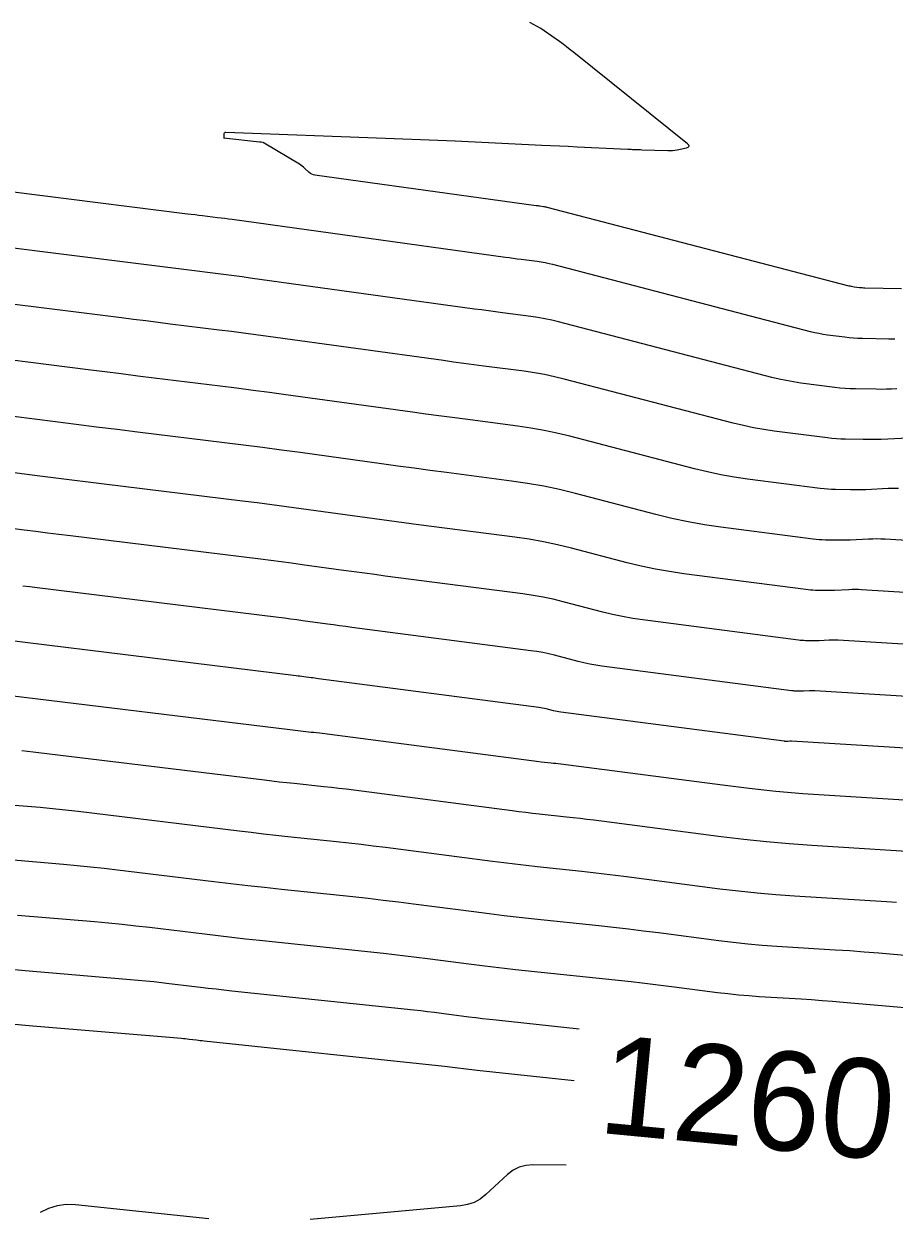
# Model space of a CAD drawing. Extents: x 658976 to 668721, y 639543 to 647196.
# Drawn here: x 661922.9 to 661975.7, y 642373.8 to 642445.8 of the extents above; entities that cross this region are included whole.
import ezdxf

# ---------------------------------------------------------------- set-up
doc = ezdxf.new("R2010")
doc.units = 0
for name, color, linetype in [('Ex_Contour Labels', 7, 'Continuous'), ('Ex_Major Contours', 7, 'Continuous'), ('Ex_Minor Contours', 7, 'Continuous')]:
    doc.layers.add(name, color=color, linetype=linetype)

msp = doc.modelspace()

# ---------------------------------------------------------------- linework, layer by layer
at = {"layer": 'Ex_Major Contours'}
for points in [[(661975.771, 642426.66), (661975.415, 642426.664), (661973.807, 642426.691), (661973.542, 642426.699), (661973.278, 642426.715), (661973.014, 642426.738), (661972.75, 642426.768), (661971.697, 642426.906), (661971.435, 642426.944), (661971.174, 642426.991), (661970.915, 642427.045), (661970.657, 642427.108), (661955.035, 642431.174), (661954.798, 642431.232), (661954.56, 642431.282), (661954.321, 642431.325), (661954.08, 642431.36), (661953.114, 642431.486), (661952.872, 642431.517), (661952.631, 642431.55), (661952.389, 642431.582), (661952.148, 642431.615), (661935.584, 642433.904), (661935.358, 642433.935), (661935.132, 642433.965), (661934.906, 642433.994), (661934.679, 642434.022), (661933.774, 642434.133), (661933.548, 642434.161), (661933.321, 642434.189), (661933.095, 642434.217), (661932.869, 642434.246), (661914.934, 642436.505)], [(661980.654, 642411.035), (661973.766, 642411.454), (661973.573, 642411.463), (661973.379, 642411.467), (661973.186, 642411.466), (661972.993, 642411.459), (661972.124, 642411.418), (661971.978, 642411.413), (661971.833, 642411.409), (661971.687, 642411.408), (661971.541, 642411.41), (661970.958, 642411.42), (661970.813, 642411.424), (661970.667, 642411.433), (661970.522, 642411.445), (661970.378, 642411.462), (661962.976, 642412.427), (661962.111, 642412.554), (661961.251, 642412.707), (661960.397, 642412.887), (661959.547, 642413.094), (661956.16, 642413.976), (661955.31, 642414.183), (661954.456, 642414.363), (661953.596, 642414.516), (661952.73, 642414.642), (661946.885, 642415.403), (661945.994, 642415.52), (661945.103, 642415.639), (661944.213, 642415.759), (661943.322, 642415.881), (661939.761, 642416.373), (661938.871, 642416.494), (661937.98, 642416.612), (661937.088, 642416.727), (661936.197, 642416.838), (661927.806, 642417.869), (661926.831, 642417.989), (661925.857, 642418.11), (661924.883, 642418.232), (661923.908, 642418.354), (661920.012, 642418.845)], [(661978.41, 642395.465), (661970.752, 642395.939), (661969.371, 642396.037), (661967.992, 642396.157), (661966.615, 642396.301), (661965.241, 642396.469), (661957.507, 642397.477), (661957.096, 642397.529), (661956.684, 642397.579), (661956.271, 642397.626), (661955.858, 642397.671), (661954.207, 642397.846), (661953.794, 642397.891), (661953.382, 642397.939), (661952.97, 642397.989), (661952.558, 642398.041), (661942.948, 642399.293), (661942.498, 642399.35), (661942.047, 642399.405), (661941.596, 642399.457), (661941.144, 642399.506), (661939.337, 642399.696), (661938.885, 642399.744), (661938.434, 642399.794), (661937.983, 642399.846), (661937.531, 642399.9), (661923.827, 642401.567), (661923.492, 642401.606), (661923.155, 642401.642), (661922.819, 642401.675)], [(661956.327, 642381.673), (661950.443, 642382.297), (661950.276, 642382.315), (661950.11, 642382.334), (661949.943, 642382.354), (661949.777, 642382.375), (661949.113, 642382.462), (661948.947, 642382.483), (661948.781, 642382.503), (661948.614, 642382.522), (661948.448, 642382.54), (661933.87, 642384.074), (661933.756, 642384.086), (661933.642, 642384.099), (661933.528, 642384.112), (661933.414, 642384.126), (661932.959, 642384.181), (661932.845, 642384.194), (661932.731, 642384.207), (661932.617, 642384.218), (661932.502, 642384.228), (661923.482, 642384.994), (661921.942, 642385.136)]]:
    msp.add_lwpolyline(points, dxfattribs=at)
at = {"layer": 'Ex_Minor Contours'}
for points in [[(661976.19, 642429.714), (661973.96, 642429.752), (661973.879, 642429.755), (661973.799, 642429.759), (661973.718, 642429.766), (661973.638, 642429.776), (661973.317, 642429.818), (661973.238, 642429.829), (661973.158, 642429.843), (661973.079, 642429.86), (661973.001, 642429.879), (661954.692, 642434.645), (661954.637, 642434.658), (661954.582, 642434.67), (661954.527, 642434.68), (661954.471, 642434.688), (661954.248, 642434.717), (661954.192, 642434.724), (661954.136, 642434.732), (661954.08, 642434.739), (661954.025, 642434.747), (661940.596, 642436.602), (661940.501, 642436.622), (661940.413, 642436.656), (661940.331, 642436.703), (661940.256, 642436.763), (661939.966, 642437.031), (661939.893, 642437.096), (661939.816, 642437.157), (661939.736, 642437.213), (661939.653, 642437.266), (661937.526, 642438.546), (661937.503, 642438.558), (661937.479, 642438.568), (661937.455, 642438.576), (661937.43, 642438.581), (661937.326, 642438.596), (661937.301, 642438.6), (661937.275, 642438.603), (661937.249, 642438.606), (661937.223, 642438.609), (661935.068, 642438.842), (661935.067, 642438.842), (661935.076, 642438.845), (661935.079, 642438.846), (661935.08, 642438.85), (661935.095, 642439.125), (661935.103, 642439.166), (661935.122, 642439.195), (661935.152, 642439.211), (661935.193, 642439.215), (661944.884, 642438.855), (661945.938, 642438.815), (661946.993, 642438.772), (661948.047, 642438.726), (661949.101, 642438.678), (661954.354, 642438.431), (661954.89, 642438.405), (661955.427, 642438.38), (661955.963, 642438.354), (661956.499, 642438.328), (661959.577, 642438.179), (661959.647, 642438.175), (661959.717, 642438.172), (661959.787, 642438.169), (661959.857, 642438.167), (661960.138, 642438.156), (661960.209, 642438.154), (661960.279, 642438.151), (661960.349, 642438.149), (661960.419, 642438.147), (661962.004, 642438.097), (661962.148, 642438.097), (661962.291, 642438.105), (661962.433, 642438.122), (661962.574, 642438.147), (661963.138, 642438.266), (661963.247, 642438.304), (661963.293, 642438.356), (661963.276, 642438.423), (661963.195, 642438.506), (661956.299, 642444.045), (661956.085, 642444.214), (661955.868, 642444.38), (661955.649, 642444.542), (661955.427, 642444.701), (661954.501, 642445.354), (661954.292, 642445.494), (661954.078, 642445.625), (661953.858, 642445.745), (661953.633, 642445.855)], [(661975.897, 642423.632), (661975.583, 642423.619), (661975.269, 642423.612), (661974.955, 642423.61), (661974.64, 642423.613), (661973.383, 642423.634), (661973.069, 642423.644), (661972.756, 642423.662), (661972.443, 642423.69), (661972.131, 642423.726), (661970.077, 642423.994), (661969.633, 642424.059), (661969.19, 642424.138), (661968.751, 642424.23), (661968.314, 642424.337), (661955.378, 642427.704), (661954.96, 642427.806), (661954.539, 642427.895), (661954.115, 642427.97), (661953.689, 642428.032), (661951.98, 642428.255), (661951.552, 642428.311), (661951.125, 642428.368), (661950.698, 642428.425), (661950.271, 642428.484), (661936.668, 642430.363), (661936.185, 642430.429), (661935.701, 642430.493), (661935.217, 642430.556), (661934.733, 642430.616), (661932.797, 642430.854), (661932.313, 642430.913), (661931.828, 642430.974), (661931.344, 642431.034), (661930.86, 642431.095), (661916.136, 642432.949)], [(661976.576, 642420.655), (661974.954, 642420.578), (661974.682, 642420.568), (661974.41, 642420.562), (661974.138, 642420.56), (661973.865, 642420.562), (661972.777, 642420.58), (661972.505, 642420.589), (661972.234, 642420.605), (661971.963, 642420.629), (661971.693, 642420.66), (661968.457, 642421.082), (661967.83, 642421.174), (661967.207, 642421.285), (661966.587, 642421.415), (661965.971, 642421.566), (661955.721, 642424.233), (661955.121, 642424.38), (661954.517, 642424.507), (661953.909, 642424.615), (661953.298, 642424.705), (661950.846, 642425.024), (661950.233, 642425.104), (661949.62, 642425.186), (661949.007, 642425.268), (661948.395, 642425.352), (661937.753, 642426.823), (661937.012, 642426.924), (661936.271, 642427.022), (661935.529, 642427.117), (661934.787, 642427.21), (661931.819, 642427.574), (661931.077, 642427.666), (661930.336, 642427.758), (661929.594, 642427.85), (661928.852, 642427.944), (661917.339, 642429.394)], [(661975.992, 642417.602), (661975.687, 642417.6), (661975.382, 642417.59), (661974.01, 642417.525), (661973.78, 642417.516), (661973.551, 642417.511), (661973.321, 642417.509), (661973.091, 642417.511), (661972.171, 642417.527), (661971.941, 642417.534), (661971.712, 642417.548), (661971.483, 642417.568), (661971.254, 642417.594), (661966.837, 642418.17), (661966.028, 642418.288), (661965.223, 642418.432), (661964.423, 642418.601), (661963.628, 642418.794), (661956.064, 642420.763), (661955.282, 642420.954), (661954.495, 642421.119), (661953.704, 642421.26), (661952.907, 642421.377), (661949.712, 642421.793), (661948.913, 642421.897), (661948.114, 642422.004), (661947.316, 642422.112), (661946.518, 642422.221), (661938.837, 642423.282), (661937.839, 642423.418), (661936.84, 642423.551), (661935.841, 642423.679), (661934.841, 642423.804), (661930.842, 642424.295), (661929.842, 642424.418), (661928.843, 642424.542), (661927.843, 642424.667), (661926.844, 642424.793), (661918.542, 642425.838)], [(661980.748, 642414.18), (661975.184, 642414.518), (661974.935, 642414.529), (661974.686, 642414.534), (661974.437, 642414.533), (661974.187, 642414.524), (661973.067, 642414.472), (661972.879, 642414.464), (661972.692, 642414.46), (661972.504, 642414.459), (661972.316, 642414.46), (661971.564, 642414.473), (661971.377, 642414.479), (661971.19, 642414.49), (661971.003, 642414.506), (661970.816, 642414.528), (661965.217, 642415.258), (661964.225, 642415.403), (661963.239, 642415.579), (661962.259, 642415.786), (661961.284, 642416.023), (661956.407, 642417.293), (661955.443, 642417.527), (661954.474, 642417.732), (661953.498, 642417.906), (661952.516, 642418.049), (661948.578, 642418.562), (661947.593, 642418.691), (661946.609, 642418.822), (661945.625, 642418.955), (661944.641, 642419.09), (661939.71, 642419.771), (661938.56, 642419.928), (661937.41, 642420.08), (661936.259, 642420.228), (661935.107, 642420.372), (661929.84, 642421.019), (661928.595, 642421.172), (661927.35, 642421.327), (661926.105, 642421.482), (661924.86, 642421.638), (661919.745, 642422.283)], [(661980.56, 642407.891), (661972.348, 642408.39), (661972.21, 642408.397), (661972.073, 642408.4), (661971.936, 642408.399), (661971.798, 642408.394), (661971.181, 642408.365), (661971.077, 642408.361), (661970.974, 642408.359), (661970.87, 642408.358), (661970.766, 642408.359), (661970.352, 642408.366), (661970.249, 642408.369), (661970.145, 642408.375), (661970.042, 642408.384), (661969.939, 642408.396), (661960.487, 642409.628), (661959.873, 642409.718), (661959.262, 642409.827), (661958.656, 642409.955), (661958.053, 642410.102), (661955.649, 642410.728), (661955.046, 642410.875), (661954.439, 642411.002), (661953.829, 642411.111), (661953.215, 642411.201), (661944.861, 642412.288), (661944.229, 642412.371), (661943.598, 642412.455), (661942.967, 642412.54), (661942.336, 642412.627), (661939.812, 642412.975), (661939.181, 642413.061), (661938.55, 642413.145), (661937.918, 642413.226), (661937.286, 642413.305), (661925.772, 642414.72), (661925.068, 642414.806), (661924.364, 642414.894), (661923.66, 642414.982), (661922.956, 642415.07), (661920.142, 642415.424)], [(661980.466, 642404.747), (661970.93, 642405.327), (661970.848, 642405.331), (661970.767, 642405.332), (661970.685, 642405.332), (661970.604, 642405.329), (661970.237, 642405.312), (661970.176, 642405.309), (661970.114, 642405.308), (661970.053, 642405.308), (661969.992, 642405.308), (661969.746, 642405.312), (661969.684, 642405.314), (661969.623, 642405.318), (661969.562, 642405.323), (661969.501, 642405.33), (661957.997, 642406.83), (661957.634, 642406.883), (661957.273, 642406.947), (661956.915, 642407.023), (661956.558, 642407.11), (661955.138, 642407.48), (661954.781, 642407.566), (661954.423, 642407.642), (661954.062, 642407.706), (661953.699, 642407.759), (661942.836, 642409.173), (661942.464, 642409.222), (661942.092, 642409.271), (661941.72, 642409.321), (661941.349, 642409.372), (661939.863, 642409.578), (661939.492, 642409.628), (661939.12, 642409.677), (661938.748, 642409.725), (661938.376, 642409.772), (661923.738, 642411.57), (661923.304, 642411.624), (661922.871, 642411.677)], [(661980.372, 642401.603), (661969.512, 642402.263), (661969.486, 642402.264), (661969.46, 642402.265), (661969.435, 642402.265), (661969.409, 642402.264), (661969.294, 642402.258), (661969.275, 642402.258), (661969.255, 642402.257), (661969.236, 642402.257), (661969.217, 642402.257), (661969.14, 642402.259), (661969.12, 642402.259), (661969.101, 642402.26), (661969.082, 642402.262), (661969.063, 642402.264), (661955.507, 642404.031), (661955.395, 642404.048), (661955.284, 642404.068), (661955.174, 642404.091), (661955.064, 642404.118), (661954.626, 642404.231), (661954.517, 642404.258), (661954.406, 642404.281), (661954.295, 642404.301), (661954.183, 642404.318), (661940.811, 642406.058), (661940.699, 642406.072), (661940.586, 642406.087), (661940.474, 642406.103), (661940.362, 642406.118), (661939.914, 642406.18), (661939.802, 642406.195), (661939.69, 642406.21), (661939.578, 642406.224), (661939.465, 642406.238), (661921.703, 642408.421)], [(661921.432, 642405.113), (661939.065, 642402.969), (661939.228, 642402.949), (661939.392, 642402.931), (661939.555, 642402.912), (661939.719, 642402.895), (661940.374, 642402.826), (661940.537, 642402.808), (661940.701, 642402.79), (661940.864, 642402.77), (661941.027, 642402.749), (661953.742, 642401.092), (661953.889, 642401.074), (661954.036, 642401.056), (661954.183, 642401.039), (661954.331, 642401.023), (661954.92, 642400.961), (661955.067, 642400.944), (661955.214, 642400.928), (661955.361, 642400.91), (661955.508, 642400.891), (661965.313, 642399.613), (661966.935, 642399.416), (661968.56, 642399.246), (661970.187, 642399.103), (661971.817, 642398.989), (661981.546, 642398.386)], [(661921.605, 642398.455), (661923.916, 642398.259), (661924.493, 642398.207), (661925.07, 642398.15), (661925.646, 642398.088), (661926.222, 642398.02), (661935.998, 642396.832), (661936.737, 642396.743), (661937.476, 642396.658), (661938.215, 642396.576), (661938.955, 642396.496), (661941.914, 642396.185), (661942.654, 642396.105), (661943.393, 642396.02), (661944.132, 642395.931), (661944.87, 642395.837), (661951.374, 642394.99), (661952.051, 642394.904), (661952.728, 642394.822), (661953.406, 642394.744), (661954.084, 642394.67), (661956.797, 642394.382), (661957.475, 642394.308), (661958.153, 642394.23), (661958.83, 642394.148), (661959.506, 642394.062), (661965.169, 642393.324), (661966.296, 642393.187), (661967.424, 642393.069), (661968.554, 642392.97), (661969.687, 642392.89), (661975.274, 642392.544), (661975.88, 642392.505)], [(661922.074, 642395.09), (661925.349, 642394.812), (661926.167, 642394.738), (661926.985, 642394.658), (661927.801, 642394.57), (661928.617, 642394.474), (661934.464, 642393.763), (661935.491, 642393.64), (661936.518, 642393.522), (661937.545, 642393.408), (661938.573, 642393.297), (661942.903, 642392.842), (661943.821, 642392.742), (661944.74, 642392.637), (661945.657, 642392.526), (661946.574, 642392.409), (661950.24, 642391.932), (661951.157, 642391.815), (661952.074, 642391.704), (661952.992, 642391.598), (661953.911, 642391.498), (661957.811, 642391.085), (661958.717, 642390.986), (661959.622, 642390.882), (661960.527, 642390.773), (661961.431, 642390.658), (661965.097, 642390.18), (661965.976, 642390.073), (661966.856, 642389.981), (661967.738, 642389.904), (661968.621, 642389.841), (661972.158, 642389.622), (661973.042, 642389.565), (661973.925, 642389.502), (661974.808, 642389.433), (661975.691, 642389.359), (661980.193, 642388.966)], [(661922.544, 642391.724), (661927.23, 642391.326), (661928.065, 642391.252), (661928.899, 642391.169), (661929.733, 642391.08), (661930.565, 642390.982), (661933.894, 642390.577), (661934.726, 642390.478), (661935.559, 642390.382), (661936.392, 642390.289), (661937.226, 642390.2), (661944.751, 642389.408), (661945.419, 642389.335), (661946.087, 642389.259), (661946.754, 642389.178), (661947.42, 642389.094), (661950.086, 642388.746), (661950.752, 642388.662), (661951.419, 642388.581), (661952.087, 642388.504), (661952.755, 642388.431), (661959.791, 642387.686), (661960.441, 642387.615), (661961.092, 642387.54), (661961.742, 642387.461), (661962.391, 642387.379), (661965.024, 642387.035), (661965.656, 642386.958), (661966.288, 642386.892), (661966.922, 642386.837), (661967.556, 642386.792), (661970.096, 642386.635), (661970.731, 642386.594), (661971.366, 642386.548), (661972, 642386.499), (661972.634, 642386.446), (661979.655, 642385.833)], [(661921.714, 642388.479), (661923.013, 642388.359), (661929.866, 642387.777), (661930.341, 642387.735), (661930.815, 642387.688), (661931.289, 642387.637), (661931.762, 642387.582), (661933.654, 642387.352), (661934.127, 642387.295), (661934.601, 642387.24), (661935.074, 642387.188), (661935.548, 642387.137), (661946.599, 642385.974), (661947.017, 642385.929), (661947.434, 642385.881), (661947.85, 642385.831), (661948.267, 642385.778), (661949.931, 642385.561), (661950.348, 642385.508), (661950.764, 642385.457), (661951.181, 642385.409), (661951.599, 642385.364), (661956.629, 642384.831)], [(661955.838, 642376.55), (661953.82, 642376.572), (661953.389, 642376.539), (661952.988, 642376.429), (661952.616, 642376.242), (661952.273, 642375.978), (661950.963, 642374.77), (661950.621, 642374.501), (661950.25, 642374.297), (661949.849, 642374.159), (661949.42, 642374.086), (661940.311, 642373.261)], [(661934.153, 642373.304), (661926.067, 642374.15), (661925.504, 642374.165), (661924.96, 642374.093), (661924.436, 642373.932), (661923.93, 642373.683)]]:
    msp.add_lwpolyline(points, dxfattribs=at)

# ---------------------------------------------------------------- texts
at = {"layer": 'Ex_Contour Labels'}
msp.add_text('1260', height=6, rotation=354.54496, dxfattribs=at).set_placement((661957.701, 642378.528))

doc.saveas('drawing.dxf')
